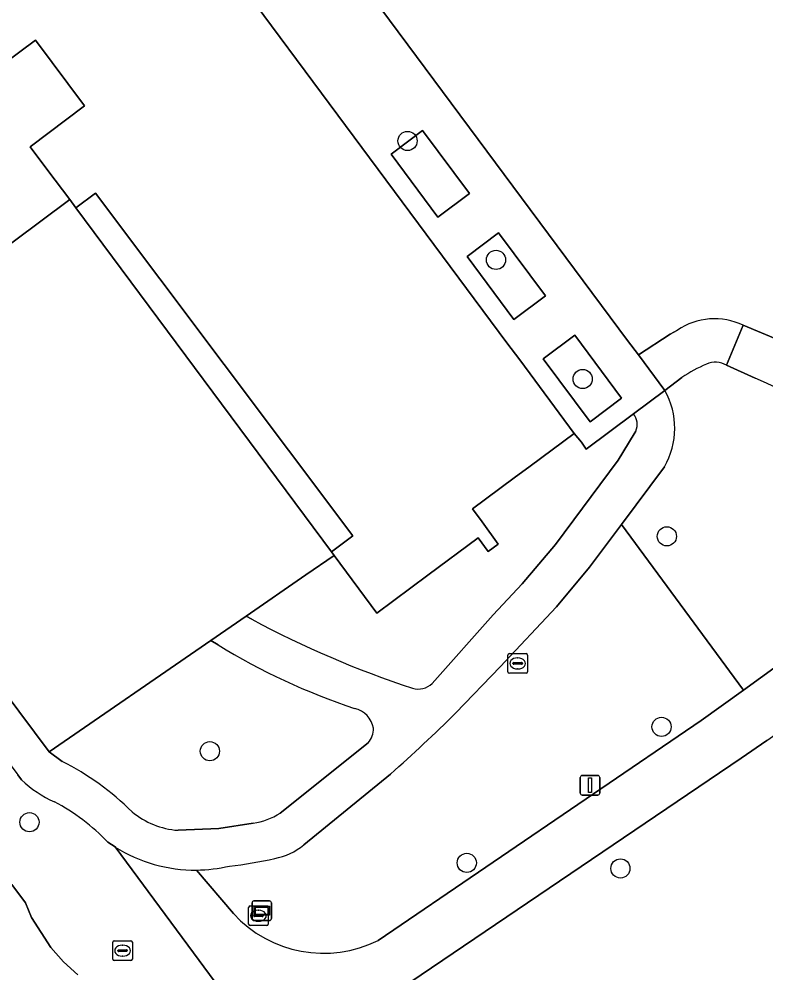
# Model space of a CAD drawing. Extents: x 160663 to 161506, y 382245 to 383291.
# Drawn here: x 161251.4 to 161289.48, y 382566.45 to 382615.08 of the extents above; entities that cross this region are included whole.
import ezdxf

# ---------------------------------------------------------------- set-up
doc = ezdxf.new("R2010")
doc.units = 0
for name, color, linetype in [('IMGEO_Boom', 7, 'Continuous'), ('IMGEO_Brandkraan', 7, 'Continuous'), ('IMGEO_Erf', 7, 'Continuous'), ('IMGEO_Groenvoorziening', 7, 'Continuous'), ('IMGEO_Lichtmast', 7, 'Continuous'), ('IMGEO_Pand', 7, 'Continuous'), ('IMGEO_Rioolput', 7, 'Continuous'), ('IMGEO_Verklikker', 7, 'Continuous'), ('IMGEO_Voetpad_gesloten', 7, 'Continuous'), ('IMGEO_Voetpad_open', 7, 'Continuous')]:
    doc.layers.add(name, color=color, linetype=linetype)

msp = doc.modelspace()

# ---------------------------------------------------------------- linework, layer by layer
at = {"layer": 'IMGEO_Boom'}
for centre in [(161271.212, 382608.866), (161275.721, 382602.801), (161280.14, 382596.728), (161284.431, 382588.709), (161284.162, 382578.996), (161261.133, 382577.756), (161251.933, 382574.136), (161274.229, 382572.061), (161282.063, 382571.78)]:
    msp.add_circle(centre, 0.489, dxfattribs=at)
at = {"layer": 'IMGEO_Brandkraan'}
for p, q in [((161263.106, 382568.941), (161263.106, 382569.793)), ((161263.181, 382569.867), (161264.033, 382569.867)), ((161264.107, 382569.793), (161264.107, 382568.941)), ((161263.365, 382569.361), (161263.365, 382569.373)), ((161263.803, 382569.324), (161263.405, 382569.324)), ((161263.408, 382569.41), (161263.806, 382569.41)), ((161263.594, 382569.647), (161263.619, 382569.647)), ((161263.849, 382569.373), (161263.849, 382569.361)), ((161264.033, 382568.867), (161263.181, 382568.867)), ((161263.617, 382569.087), (161263.592, 382569.087))]:
    msp.add_line(p, q, dxfattribs=at)
for points in [[(161263.106, 382568.941), (161263.106, 382569.793)], [(161263.181, 382569.867), (161264.033, 382569.867)], [(161264.107, 382569.793), (161264.107, 382568.941)], [(161264.033, 382568.867), (161263.181, 382568.867)]]:
    msp.add_lwpolyline(points, dxfattribs=at)
for centre, radius, start, end in [((161263.183, 382569.791), 0.0765, 91.552, 178.448), ((161263.183, 382569.791), 0.0765, 91.552, 178.448), ((161264.031, 382569.791), 0.0765, 1.552, 88.448), ((161264.031, 382569.791), 0.0765, 1.552, 88.448), ((161263.405, 382569.37), 0.0403, 85.8775, 175.7526), ((161263.402, 382569.36), 0.0366, 178.938, 274.7102), ((161263.806, 382569.367), 0.043, 264.8664, 352.4533), ((161263.81, 382569.372), 0.0386, 1.7309, 96.639), ((161263.183, 382568.943), 0.0765, 181.552, 268.448), ((161263.183, 382568.943), 0.0765, 181.552, 268.448), ((161264.031, 382568.943), 0.0765, 271.552, 358.448), ((161264.031, 382568.943), 0.0765, 271.552, 358.448)]:
    msp.add_arc(centre, radius, start, end, dxfattribs=at)
for centre, major_axis, ratio, start_param, end_param in [((161263.593, 382569.367), (-0.387, 0.002), 0.722429, 4.712389, 7.853982), ((161263.618, 382569.367), (-0.39, 0.002), 0.717154, 1.570796, 4.712389)]:
    msp.add_ellipse(centre, major_axis=major_axis, ratio=ratio, start_param=start_param, end_param=end_param, dxfattribs=at)
at = {"layer": 'IMGEO_Erf'}
msp.add_lwpolyline([(161254.294, 382605.46), (161267.33, 382587.923), (161268.419, 382588.742), (161255.305, 382606.21)], close=True, dxfattribs=at)
at = {"layer": 'IMGEO_Groenvoorziening'}
for points in [[(161277.302, 382622.089), (161269.413, 382616.233), (161282.433, 382598.696), (161282.98, 382597.965), (161284.6, 382599.011), (161284.966, 382599.216)], [(161288.323, 382599.468), (161292.273, 382597.834)], [(161288.934, 382596.77), (161287.478, 382597.433)], [(161285.198, 382596.809), (161284.336, 382596.152)], [(161282.732, 382594.958), (161280.317, 382593.16), (161280.071, 382593.504), (161279.711, 382593.958), (161277.457, 382592.282), (161276.654, 382591.687), (161274.527, 382590.107), (161275.008, 382589.449), (161275.837, 382588.314), (161275.32, 382587.938), (161274.808, 382588.641), (161272.237, 382586.731), (161269.64, 382584.798), (161267.467, 382587.738), (161266.032, 382586.743), (161262.983, 382584.641), (161263.271, 382584.481)], [(161275.581, 382584.703), (161277.061, 382586.284), (161278.751, 382588.295), (161281.955, 382592.596), (161282.767, 382593.934), (161282.853, 382594.076)], [(161284.306, 382592.255), (161282.112, 382589.309), (161288.336, 382580.872), (161294.04, 382584.998), (161295.783, 382586.758), (161296.221, 382590.268)], [(161286.187, 382579.318), (161288.336, 382580.872), (161282.112, 382589.309), (161280.492, 382587.134), (161278.802, 382585.123), (161275.937, 382582.064), (161273.666, 382579.707)], [(161272.459, 382581.209), (161275.581, 382584.703)], [(161261.546, 382583.177), (161261.177, 382583.396), (161252.937, 382577.716), (161253.596, 382577.237)], [(161269.712, 382568.106), (161286.187, 382579.318)], [(161264.715, 382574.605), (161269.205, 382578.19)], [(161289.522, 382578.31), (161288.218, 382577.393), (161270.273, 382565.25)], [(161251.526, 382576.29), (161251.344, 382576.559)], [(161270.344, 382576.593), (161265.915, 382572.981)], [(161259.507, 382573.725), (161261.588, 382573.823), (161263.339, 382574.081)], [(161256.305, 382572.873), (161255.934, 382573.123)], [(161262.271, 382564.806), (161256.305, 382572.873)], [(161260.449, 382571.697), (161262.334, 382569.479)], [(161251.032, 382570.962), (161251.728, 382570.034), (161252.038, 382569.274), (161253.026, 382567.747), (161253.672, 382567.016), (161254.391, 382566.356)], [(161254.391, 382566.356), (161253.672, 382567.016), (161253.026, 382567.747), (161252.038, 382569.274), (161251.728, 382570.034), (161251.032, 382570.962)]]:
    msp.add_lwpolyline(points, dxfattribs=at)
for points in [[(161271.975, 382609.39), (161270.37, 382608.197), (161272.757, 382604.987), (161274.361, 382606.18)], [(161275.853, 382604.174), (161274.248, 382602.981), (161276.635, 382599.771), (161278.24, 382600.964)], [(161279.732, 382598.958), (161278.127, 382597.765), (161280.513, 382594.555), (161282.118, 382595.748)]]:
    msp.add_lwpolyline(points, close=True, dxfattribs=at)
for centre, radius, start, end in [((161286.861, 382596.457), 3.347, 64.1029, 124.483), ((161289.713, 382590.008), 8.163, 113.5908, 123.5786), ((161286.906, 382596.425), 1.159, 60.4257, 113.3623), ((161277.758, 382570.586), 28.469, 52.258, 66.8854), ((161280.873, 382594.23), 3.96, 330.0867, 29.0311), ((161282.031, 382594.412), 0.888, 337.7459, 37.8771), ((161287.261, 382629.12), 50.677, 241.7453, 251.8406), ((161278.901, 382611.382), 33.117, 238.3953, 251.7169), ((161271.761, 382581.918), 0.995, 252.8491, 314.5701), ((161268.239, 382578.721), 1.247, 9.3888, 77.3547), ((161219.84, 382633.799), 76.309, 311.4393, 314.8586), ((161268.378, 382578.902), 1.091, 319.2676, 1.1679), ((161247.211, 382564.58), 14.176, 45.3664, 63.2315), ((161255.638, 382580.65), 5.993, 226.676, 246.0698), ((161248.107, 382565.545), 10.895, 44.0732, 62.0862), ((161259.8, 382577.816), 4.102, 230.1324, 265.9015), ((161262.822, 382577.507), 3.465, 278.5793, 303.1157), ((161263.87, 382575.425), 3.186, 280.2273, 309.9209), ((161260.42, 382589.253), 17.433, 275.6222, 283.3185), ((161260.359, 382579.34), 7.644, 270.675, 283.3818), ((161266.936, 382573.697), 6.243, 222.5109, 296.4055)]:
    msp.add_arc(centre, radius, start, end, dxfattribs=at)
at = {"layer": 'IMGEO_Lichtmast'}
for p, q in [((161280.116, 382576.519), (161280.906, 382576.519)), ((161280.906, 382576.519), (161280.116, 382576.519)), ((161280.016, 382575.619), (161280.016, 382576.419)), ((161280.016, 382576.419), (161280.016, 382575.619)), ((161281.006, 382576.419), (161281.006, 382575.619)), ((161281.006, 382575.619), (161281.006, 382576.419)), ((161280.906, 382575.519), (161280.116, 382575.519)), ((161280.116, 382575.519), (161280.906, 382575.519))]:
    msp.add_line(p, q, dxfattribs=at)
msp.add_lwpolyline([(161280.436, 382576.394), (161280.586, 382576.394), (161280.586, 382575.644), (161280.436, 382575.644), (161280.436, 382576.394)], dxfattribs=at)
for centre, start, end in [((161280.116, 382576.419), 90, 180), ((161280.116, 382576.419), 90, 180), ((161280.906, 382576.419), 0, 90), ((161280.906, 382576.419), 360, 90), ((161280.116, 382575.619), 180, 270), ((161280.116, 382575.619), 180, 270), ((161280.906, 382575.619), 270, 0), ((161280.906, 382575.619), 270, 0)]:
    msp.add_arc(centre, 0.1, start, end, dxfattribs=at)
at = {"layer": 'IMGEO_Pand'}
msp.add_lwpolyline([(161242.374, 382606.665), (161252.24, 382614.01), (161254.743, 382610.652), (161251.962, 382608.56), (161252.869, 382607.354), (161253.983, 382605.873), (161254.294, 382605.46), (161255.305, 382606.21), (161268.419, 382588.742), (161267.33, 382587.923), (161267.467, 382587.738), (161269.64, 382584.798), (161272.237, 382586.731), (161274.808, 382588.641), (161275.32, 382587.938), (161275.837, 382588.314), (161275.008, 382589.449), (161274.527, 382590.107), (161276.654, 382591.687), (161277.457, 382592.282), (161279.711, 382593.958), (161276.932, 382597.699), (161276.275, 382598.582), (161266.821, 382611.298), (161263.442, 382615.849)], dxfattribs=at)
at = {"layer": 'IMGEO_Rioolput'}
for p, q in [((161276.325, 382581.805), (161276.325, 382582.657)), ((161276.4, 382582.731), (161277.252, 382582.731)), ((161276.813, 382582.511), (161276.838, 382582.511)), ((161277.326, 382582.657), (161277.326, 382581.805)), ((161276.584, 382582.225), (161276.584, 382582.237)), ((161277.022, 382582.188), (161276.624, 382582.188)), ((161276.627, 382582.274), (161277.025, 382582.274)), ((161276.836, 382581.951), (161276.811, 382581.951)), ((161277.068, 382582.237), (161277.068, 382582.225)), ((161277.252, 382581.731), (161276.4, 382581.731)), ((161256.177, 382567.162), (161256.177, 382568.014)), ((161256.252, 382568.088), (161257.104, 382568.088)), ((161256.665, 382567.868), (161256.69, 382567.868)), ((161257.178, 382568.014), (161257.178, 382567.162)), ((161256.436, 382567.582), (161256.436, 382567.594)), ((161256.874, 382567.545), (161256.476, 382567.545)), ((161256.479, 382567.631), (161256.877, 382567.631)), ((161256.688, 382567.308), (161256.663, 382567.308)), ((161256.92, 382567.594), (161256.92, 382567.582)), ((161257.104, 382567.088), (161256.252, 382567.088))]:
    msp.add_line(p, q, dxfattribs=at)
for points in [[(161276.325, 382581.805), (161276.325, 382582.657)], [(161276.4, 382582.731), (161277.252, 382582.731)], [(161277.326, 382582.657), (161277.326, 382581.805)], [(161277.252, 382581.731), (161276.4, 382581.731)], [(161256.177, 382567.162), (161256.177, 382568.014)], [(161256.252, 382568.088), (161257.104, 382568.088)], [(161257.178, 382568.014), (161257.178, 382567.162)], [(161257.104, 382567.088), (161256.252, 382567.088)]]:
    msp.add_lwpolyline(points, dxfattribs=at)
for centre, radius, start, end in [((161276.402, 382582.655), 0.0765, 91.552, 178.448), ((161276.402, 382582.655), 0.0765, 91.552, 178.448), ((161277.25, 382582.655), 0.0765, 1.552, 88.448), ((161277.25, 382582.655), 0.0765, 1.552, 88.448), ((161276.624, 382582.234), 0.0403, 85.8775, 175.7526), ((161276.621, 382582.224), 0.0366, 178.938, 274.7102), ((161277.025, 382582.231), 0.043, 264.8664, 352.4533), ((161277.029, 382582.236), 0.0386, 1.7309, 96.639), ((161276.402, 382581.807), 0.0765, 181.552, 268.448), ((161276.402, 382581.807), 0.0765, 181.552, 268.448), ((161277.25, 382581.807), 0.0765, 271.552, 358.448), ((161277.25, 382581.807), 0.0765, 271.552, 358.448), ((161256.254, 382568.012), 0.0765, 91.552, 178.448), ((161256.254, 382568.012), 0.0765, 91.552, 178.448), ((161257.102, 382568.012), 0.0765, 1.552, 88.448), ((161257.102, 382568.012), 0.0765, 1.552, 88.448), ((161256.476, 382567.591), 0.0403, 85.8775, 175.7526), ((161256.473, 382567.581), 0.0366, 178.938, 274.7102), ((161256.877, 382567.588), 0.043, 264.8664, 352.4533), ((161256.881, 382567.593), 0.0386, 1.7309, 96.639), ((161256.254, 382567.164), 0.0765, 181.552, 268.448), ((161256.254, 382567.164), 0.0765, 181.552, 268.448), ((161257.102, 382567.164), 0.0765, 271.552, 358.448), ((161257.102, 382567.164), 0.0765, 271.552, 358.448)]:
    msp.add_arc(centre, radius, start, end, dxfattribs=at)
for centre, major_axis, ratio, start_param, end_param in [((161276.812, 382582.231), (-0.387, 0.002), 0.722429, 4.712389, 7.853982), ((161276.837, 382582.231), (-0.39, 0.002), 0.717154, 1.570796, 4.712389), ((161256.664, 382567.588), (-0.387, 0.002), 0.722429, 4.712389, 7.853982), ((161256.689, 382567.588), (-0.39, 0.002), 0.717154, 1.570796, 4.712389)]:
    msp.add_ellipse(centre, major_axis=major_axis, ratio=ratio, start_param=start_param, end_param=end_param, dxfattribs=at)
at = {"layer": 'IMGEO_Verklikker'}
for p, q in [((161263.281, 382569.223), (161263.281, 382570.023)), ((161263.281, 382570.023), (161263.281, 382569.223)), ((161263.381, 382570.123), (161264.171, 382570.123)), ((161264.171, 382570.123), (161263.381, 382570.123)), ((161264.271, 382570.023), (161264.271, 382569.223)), ((161264.271, 382569.223), (161264.271, 382570.023)), ((161264.171, 382569.123), (161263.381, 382569.123)), ((161263.381, 382569.123), (161264.171, 382569.123))]:
    msp.add_line(p, q, dxfattribs=at)
for points in [[(161263.382, 382569.855), (161264.17, 382569.855), (161264.17, 382569.391), (161263.382, 382569.391), (161263.382, 382569.855)], [(161263.447, 382569.79), (161263.447, 382569.456), (161264.105, 382569.456), (161264.105, 382569.79), (161263.447, 382569.79)]]:
    msp.add_lwpolyline(points, dxfattribs=at)
for centre, start, end in [((161263.381, 382570.023), 90, 180), ((161263.381, 382570.023), 90, 180), ((161264.171, 382570.023), 0, 90), ((161264.171, 382570.023), 360, 90), ((161263.381, 382569.223), 180, 270), ((161263.381, 382569.223), 180, 270), ((161264.171, 382569.223), 270, 0), ((161264.171, 382569.223), 270, 0)]:
    msp.add_arc(centre, 0.1, start, end, dxfattribs=at)
at = {"layer": 'IMGEO_Voetpad_gesloten'}
for points in [[(161292.273, 382597.834), (161288.323, 382599.468), (161287.478, 382597.433), (161288.934, 382596.77)], [(161297.975, 382580.053), (161296.574, 382582.863), (161295.783, 382586.758), (161294.04, 382584.998), (161288.336, 382580.872), (161286.187, 382579.318), (161269.712, 382568.106)], [(161288.218, 382577.393), (161289.522, 382578.31), (161293.164, 382580.872)], [(161270.273, 382565.25), (161288.218, 382577.393)], [(161256.305, 382572.873), (161262.271, 382564.806)], [(161262.334, 382569.479), (161260.449, 382571.697)]]:
    msp.add_lwpolyline(points, dxfattribs=at)
for centre, radius, start, end in [((161277.758, 382570.586), 28.469, 52.258, 66.8854), ((161260.367, 382579.298), 7.602, 237.6974, 270.6165), ((161266.936, 382573.697), 6.243, 222.5109, 296.4055)]:
    msp.add_arc(centre, radius, start, end, dxfattribs=at)
at = {"layer": 'IMGEO_Voetpad_open'}
for points in [[(161263.442, 382615.849), (161266.821, 382611.298), (161276.275, 382598.582), (161276.932, 382597.699), (161279.711, 382593.958), (161280.071, 382593.504), (161280.317, 382593.16), (161282.732, 382594.958), (161284.336, 382596.152), (161282.98, 382597.965), (161282.433, 382598.696), (161269.413, 382616.233)], [(161253.596, 382577.237), (161252.937, 382577.716), (161236.158, 382600.186), (161234.591, 382599.003), (161239.843, 382591.967), (161240.252, 382591.419), (161243.119, 382587.579), (161244.715, 382585.44), (161251.294, 382576.626), (161251.344, 382576.559), (161251.526, 382576.29)], [(161287.478, 382597.433), (161288.323, 382599.468)], [(161284.966, 382599.216), (161284.6, 382599.011), (161282.98, 382597.965), (161284.336, 382596.152), (161285.198, 382596.809)], [(161284.336, 382596.152), (161282.732, 382594.958)], [(161282.853, 382594.076), (161282.767, 382593.934), (161281.955, 382592.596), (161278.751, 382588.295), (161277.061, 382586.284), (161275.581, 382584.703), (161272.459, 382581.209)], [(161273.666, 382579.707), (161275.937, 382582.064), (161278.802, 382585.123), (161280.492, 382587.134), (161282.112, 382589.309), (161284.306, 382592.255)], [(161263.271, 382584.481), (161262.983, 382584.641), (161261.177, 382583.396), (161261.546, 382583.177)], [(161269.205, 382578.19), (161264.715, 382574.605)], [(161265.915, 382572.981), (161270.344, 382576.593)], [(161263.339, 382574.081), (161261.588, 382573.823), (161259.507, 382573.725)], [(161255.934, 382573.123), (161256.305, 382572.873)]]:
    msp.add_lwpolyline(points, dxfattribs=at)
for points in [[(161251.962, 382608.56), (161254.743, 382610.652), (161252.24, 382614.01), (161242.374, 382606.665), (161243.239, 382605.464), (161246.856, 382600.56), (161253.983, 382605.873), (161252.869, 382607.354)], [(161271.975, 382609.39), (161274.361, 382606.18), (161272.757, 382604.987), (161270.37, 382608.197)], [(161254.294, 382605.46), (161253.983, 382605.873), (161246.856, 382600.56), (161243.239, 382605.464), (161236.158, 382600.186), (161252.937, 382577.716), (161261.177, 382583.396), (161262.983, 382584.641), (161266.032, 382586.743), (161267.467, 382587.738), (161267.33, 382587.923)], [(161275.853, 382604.174), (161278.24, 382600.964), (161276.635, 382599.771), (161274.248, 382602.981)], [(161279.732, 382598.958), (161282.118, 382595.748), (161280.513, 382594.555), (161278.127, 382597.765)]]:
    msp.add_lwpolyline(points, close=True, dxfattribs=at)
for centre, radius, start, end in [((161286.861, 382596.457), 3.347, 64.1029, 124.483), ((161289.713, 382590.008), 8.163, 113.5908, 123.5786), ((161286.906, 382596.425), 1.159, 60.4257, 113.3623), ((161280.873, 382594.23), 3.96, 330.0867, 29.0311), ((161282.031, 382594.412), 0.888, 337.7459, 37.8771), ((161287.261, 382629.12), 50.677, 241.7453, 251.8406), ((161278.901, 382611.382), 33.117, 238.3953, 251.7169), ((161271.761, 382581.918), 0.995, 252.8491, 314.5701), ((161268.239, 382578.721), 1.247, 9.3888, 77.3547), ((161219.84, 382633.799), 76.309, 311.4393, 314.8586), ((161268.378, 382578.902), 1.091, 319.2676, 1.1679), ((161247.211, 382564.58), 14.176, 45.3664, 63.2315), ((161255.638, 382580.65), 5.993, 226.676, 246.0698), ((161248.107, 382565.545), 10.895, 44.0732, 62.0862), ((161259.8, 382577.816), 4.102, 230.1324, 265.9015), ((161262.822, 382577.507), 3.465, 278.5793, 303.1157), ((161260.367, 382579.298), 7.602, 237.6974, 270.6165), ((161263.87, 382575.425), 3.186, 280.2273, 309.9209), ((161260.42, 382589.253), 17.433, 275.6222, 283.3185), ((161260.359, 382579.34), 7.644, 270.675, 283.3818)]:
    msp.add_arc(centre, radius, start, end, dxfattribs=at)

doc.saveas('drawing.dxf')
